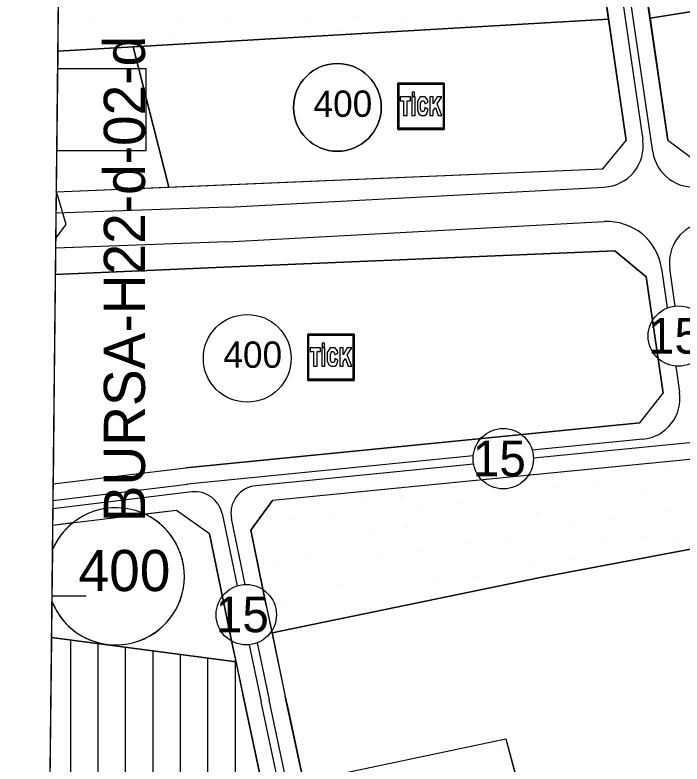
# Model space of a CAD drawing. Extents: x 419109 to 421295, y 4452223 to 4457798.
# Drawn here: x 419108.7 to 419351.7, y 4453438.7 to 4453711.7 of the extents above; entities that cross this region are included whole.
import ezdxf

# ---------------------------------------------------------------- set-up
doc = ezdxf.new("R2010")
doc.units = 0
for name, color, linetype in [('ADA', 7, 'Continuous'), ('ADAKENARI', 7, 'Continuous'), ('Default', 7, 'Continuous'), ('KALDIRIM', 7, 'Continuous'), ('KD_DAIRE', 7, 'Continuous'), ('KD_YGEN', 7, 'Continuous'), ('LJ_SEMBOL', 7, 'Continuous'), ('PAFTALAMA', 7, 'Continuous'), ('PL_AYA_PARK_DINLENME', 7, 'Continuous'), ('PL_K_BHA', 7, 'Continuous'), ('PL_KON_MEV_350', 7, 'Continuous'), ('PL_KON_MEV_400', 7, 'Continuous'), ('PL_TİCK', 7, 'Continuous'), ('riskli alan', 7, 'Continuous'), ('SM_TAKS', 7, 'Continuous'), ('SN_3_DERECE_KAYNAK_KORUMA', 7, 'Continuous'), ('TR_ORTAYOGUNKONUT', 7, 'Continuous'), ('TR_PARKALANI', 7, 'Continuous'), ('TR_TİCK', 7, 'Continuous'), ('TR_YONETIMMERK', 7, 'Continuous'), ('TR_YUKSEKYOGUNKONUT', 7, 'Continuous')]:
    doc.layers.add(name, color=color, linetype=linetype)

# ---------------------------------------------------------------- blocks, each defined once
blk = doc.blocks.new('POINT_DISPLAY')
at = {"layer": 'Default'}
blk.add_line((0, 0), (0, 0), dxfattribs=at)

msp = doc.modelspace()

# ---------------------------------------------------------------- linework, layer by layer
at = {"layer": 'ADA'}
for p, q in [((419213.79, 4453432.36), (419287.54, 4453447.95)), ((419287.54, 4453447.95), (419292.57, 4453429.1))]:
    msp.add_line(p, q, dxfattribs=at)
at = {"layer": 'ADAKENARI'}
for p, q in [((419346.53, 4453666.02), (419326.41, 4453804.15)), ((419320.84, 4453738.35), (419326.38, 4453700.33)), ((419340.05, 4453710.55), (419510.82, 4453737.67)), ((419124.27, 4453698.53), (419324.95, 4453710.1)), ((419164.71, 4453648.91), (419151.81, 4453700.11)), ((419326.38, 4453700.33), (419331.39, 4453665.93)), ((419346.53, 4453666.02), (419357.85, 4453657.69)), ((419322.84, 4453655.61), (419331.39, 4453665.93)), ((419123.72, 4453647.17), (419322.84, 4453655.61)), ((419184.84, 4453619.74), (419327.19, 4453625.77)), ((419327.19, 4453625.77), (419338.62, 4453616.3)), ((419123.4, 4453617.13), (419184.84, 4453619.74)), ((419338.62, 4453616.3), (419344.8, 4453573.88)), ((419336.29, 4453563), (419344.8, 4453573.88)), ((419336.29, 4453563), (419170.94, 4453546.68)), ((419398.25, 4453554.05), (419202.53, 4453534.72)), ((419122.58, 4453540.83), (419170.94, 4453546.68)), ((419194.6, 4453523.95), (419202.53, 4453534.72)), ((419167.61, 4453531.16), (419122.42, 4453525.7)), ((419179.57, 4453522.57), (419167.61, 4453531.16)), ((419179.57, 4453522.57), (419187.87, 4453482.51)), ((419200.28, 4453496.52), (419194.6, 4453523.95)), ((419368.97, 4453519.65), (419300, 4453506.67)), ((419300, 4453506.67), (419202.37, 4453486.53)), ((419200.28, 4453496.52), (419207.2, 4453463.35)), ((419189.24, 4453475.94), (419121.99, 4453484.87)), ((419187.87, 4453482.51), (419192.53, 4453460.23)), ((419213.79, 4453432.36), (419207.2, 4453463.35)), ((419192.53, 4453460.23), (419192.9, 4453458.48)), ((419192.9, 4453458.48), (419222.36, 4453319.91)), ((419213.79, 4453432.36), (419208.33, 4453458.06))]:
    msp.add_line(p, q, dxfattribs=at)
at = {"layer": 'KALDIRIM'}
for p, q in [((419327.06, 4453737.24), (419332.31, 4453701.2)), ((419341.08, 4453661.8), (419330.03, 4453737.67)), ((419332.31, 4453701.2), (419337.42, 4453666.12)), ((419186.22, 4453641.66), (419323.38, 4453648.97)), ((419186.22, 4453641.66), (419123.64, 4453639.49)), ((419185.86, 4453629.01), (419323.39, 4453636.38)), ((419185.86, 4453629.01), (419123.5, 4453626.66)), ((419344.25, 4453619.29), (419346.34, 4453604.9)), ((419349.27, 4453605.62), (419347.28, 4453619.25)), ((419349.43, 4453583.71), (419350.82, 4453574.18)), ((419397.67, 4453560.02), (419297.6, 4453550.14)), ((419337.45, 4453557.09), (419297.15, 4453553.11)), ((419275.64, 4453550.98), (419171.53, 4453540.7)), ((419275.78, 4453547.98), (419196.41, 4453540.15)), ((419122.52, 4453534.77), (419171.66, 4453540.72)), ((419173.17, 4453537.88), (419122.49, 4453531.75)), ((419184.16, 4453529.98), (419189.62, 4453503.63)), ((419192.58, 4453504.15), (419187.6, 4453528.17)), ((419194.06, 4453482.21), (419198.4, 4453461.46)), ((419196.99, 4453482.91), (419201.33, 4453462.12)), ((419228.23, 4453321.16), (419198.4, 4453461.46)), ((419209.15, 4453425.32), (419201.33, 4453462.11))]:
    msp.add_line(p, q, dxfattribs=at)
for centre, radius, start, end in [((419322.58, 4453663.95), 15, 273.0522, 8.289), ((419355.93, 4453663.97), 15, 188.289, 279.0241), ((419324.46, 4453616.41), 20, 8.289, 93.0655), ((419362.13, 4453621.41), 15, 99.0241, 188.289), ((419335.98, 4453572.01), 15, 275.6387, 8.289), ((419174.37, 4453527.95), 10, 11.7023, 96.8988), ((419197.39, 4453530.2), 10, 95.6387, 191.7023)]:
    msp.add_arc(centre, radius, start, end, dxfattribs=at)
at = {"layer": 'KD_DAIRE'}
for centre in [(419350.38, 4453594.67), (419286.6, 4453550), (419192.98, 4453493.15)]:
    msp.add_circle(centre, 11, dxfattribs=at)
at = {"layer": 'LJ_SEMBOL'}
for points in [[(419124.2, 4453692.13), (419156.43, 4453692.13), (419156.43, 4453662.13), (419123.88, 4453662.13)], [(419124.2, 4453692.13), (419156.43, 4453692.13)], [(419248.19, 4453686.83), (419264.65, 4453686.41), (419264.65, 4453670.38), (419248.62, 4453670.38), (419248.62, 4453686.41), (419264.65, 4453686.41), (419248.19, 4453686.83), (419248.19, 4453669.96), (419265.07, 4453669.96), (419265.07, 4453686.83), (419248.19, 4453686.83)], [(419253.46, 4453683.52), (419253.46, 4453682.12), (419254.3, 4453682.12), (419254.3, 4453683.52), (419253.46, 4453683.52)], [(419249.07, 4453681.83), (419249.07, 4453680.43), (419250.25, 4453680.43), (419250.25, 4453675.08), (419251.6, 4453675.08), (419251.6, 4453680.43), (419252.79, 4453680.43), (419252.79, 4453681.83), (419249.07, 4453681.83)], [(419253.29, 4453681.83), (419253.29, 4453675.08), (419254.47, 4453675.08), (419254.47, 4453681.83), (419253.29, 4453681.83)], [(419258.02, 4453677.9), (419258.02, 4453677.33), (419257.68, 4453676.49), (419257.34, 4453676.49), (419256.84, 4453676.49), (419256.5, 4453677.33), (419256.5, 4453678.74), (419256.5, 4453679.58), (419256.67, 4453679.87), (419256.84, 4453680.43), (419257.34, 4453680.43), (419257.51, 4453680.43), (419257.85, 4453680.15), (419257.85, 4453679.87), (419258.02, 4453679.58), (419258.02, 4453679.3), (419259.2, 4453679.87), (419259.03, 4453680.71), (419258.19, 4453681.83), (419257.51, 4453681.83), (419256.33, 4453681.83), (419255.32, 4453680.15), (419255.32, 4453678.74), (419255.32, 4453677.05), (419255.82, 4453675.65), (419256.67, 4453675.08), (419257.51, 4453675.08), (419258.02, 4453675.08), (419258.69, 4453675.65), (419259.03, 4453676.49), (419259.2, 4453677.33), (419258.02, 4453677.9)], [(419259.87, 4453681.83), (419259.87, 4453675.08), (419261.05, 4453675.08), (419261.05, 4453676.77), (419261.9, 4453677.9), (419262.91, 4453675.08), (419264.26, 4453675.08), (419262.57, 4453679.3), (419264.26, 4453681.83), (419262.57, 4453681.83), (419261.05, 4453679.3), (419261.05, 4453681.83), (419259.87, 4453681.83)], [(419215.36, 4453595.4), (419231.82, 4453594.98), (419231.82, 4453578.94), (419215.79, 4453578.94), (419215.79, 4453594.98), (419231.82, 4453594.98), (419215.36, 4453595.4), (419215.36, 4453578.52), (419232.24, 4453578.52), (419232.24, 4453595.4), (419215.36, 4453595.4)], [(419216.24, 4453590.4), (419216.24, 4453589), (419217.42, 4453589), (419217.42, 4453583.65), (419218.77, 4453583.65), (419218.77, 4453589), (419219.96, 4453589), (419219.96, 4453590.4), (419216.24, 4453590.4)], [(419220.46, 4453590.4), (419220.46, 4453583.65), (419221.64, 4453583.65), (419221.64, 4453590.4), (419220.46, 4453590.4)], [(419220.63, 4453592.09), (419220.63, 4453590.68), (419221.47, 4453590.68), (419221.47, 4453592.09), (419220.63, 4453592.09)], [(419225.19, 4453586.46), (419225.19, 4453585.9), (419224.85, 4453585.06), (419224.51, 4453585.06), (419224.01, 4453585.06), (419223.67, 4453585.9), (419223.67, 4453587.31), (419223.67, 4453588.15), (419223.84, 4453588.43), (419224.01, 4453589), (419224.51, 4453589), (419224.68, 4453589), (419225.02, 4453588.71), (419225.02, 4453588.43), (419225.19, 4453588.15), (419225.19, 4453587.87), (419226.37, 4453588.43), (419226.2, 4453589.28), (419225.36, 4453590.4), (419224.68, 4453590.4), (419223.5, 4453590.4), (419222.49, 4453588.71), (419222.49, 4453587.31), (419222.49, 4453585.62), (419222.99, 4453584.21), (419223.84, 4453583.65), (419224.68, 4453583.65), (419225.19, 4453583.65), (419225.86, 4453584.21), (419226.2, 4453585.06), (419226.37, 4453585.9), (419225.19, 4453586.46)], [(419227.04, 4453590.4), (419227.04, 4453583.65), (419228.22, 4453583.65), (419228.22, 4453585.34), (419229.07, 4453586.46), (419230.08, 4453583.65), (419231.43, 4453583.65), (419229.74, 4453587.87), (419231.43, 4453590.4), (419229.74, 4453590.4), (419228.22, 4453587.87), (419228.22, 4453590.4), (419227.04, 4453590.4)]]:
    msp.add_lwpolyline(points, dxfattribs=at)
at = {"layer": 'PAFTALAMA'}
for q in [(419122.15, 4453500), (419134.65, 4453500)]:
    msp.add_line((419122.15, 4453500), q, dxfattribs=at)
msp.add_lwpolyline([(419138.44, 4455021.89), (419108.72, 4452245.78), (421237.47, 4452223.29), (421266.41, 4454999.4)], dxfattribs=at)
at = {"layer": 'PL_AYA_PARK_DINLENME'}
msp.add_line((419124.5, 4453719.6), (419124.27, 4453698.53), dxfattribs=at)
for points in [[(419792.89, 4453770.88), (419792.87, 4453792.02), (419685.88, 4453779.84), (419662.1, 4453777.13), (419664.72, 4453798.1), (419670.71, 4453846.06), (419652.25, 4453846.31), (419634.56, 4453846.32), (419623.03, 4453782.84), (419506.35, 4453768.91), (419507.84, 4453758.46), (419367.01, 4453736.1), (419337.02, 4453731.34), (419340.05, 4453710.55), (419510.82, 4453737.67), (419509.89, 4453744.15), (419588.56, 4453753.54), (419592.02, 4453754.04), (419598.46, 4453754.96), (419660.06, 4453760.73), (419659.43, 4453755.69), (419792.89, 4453770.88)], [(419124.27, 4453698.53), (419151.81, 4453700.11), (419324.95, 4453710.1), (419321.86, 4453731.33), (419124.5, 4453719.6)], [(419391.61, 4453553.39), (419202.53, 4453534.72), (419194.6, 4453523.95), (419200.28, 4453496.52), (419202.37, 4453486.53), (419300, 4453506.67), (419368.97, 4453519.65), (419373.13, 4453497.59), (419398.11, 4453502.17), (419404.77, 4453503.86), (419391.61, 4453553.39)]]:
    msp.add_lwpolyline(points, dxfattribs=at)
msp.add_lwpolyline([(419292.57, 4453429.1), (419227.94, 4453413.89), (419216.12, 4453421.38), (419213.79, 4453432.36), (419287.54, 4453447.95)], close=True, dxfattribs=at)
at = {"layer": 'PL_K_BHA'}
msp.add_line((419124.27, 4453698.53), (419123.72, 4453647.17), dxfattribs=at)
msp.add_lwpolyline([(419123.72, 4453647.17), (419164.71, 4453648.91), (419151.81, 4453700.11), (419124.27, 4453698.53)], dxfattribs=at)
at = {"layer": 'PL_KON_MEV_350'}
msp.add_line((419121.99, 4453484.87), (419120.27, 4453325.06), dxfattribs=at)
for points in [[(419586.56, 4453553.65), (419583.72, 4453575.38), (419568.46, 4453573.98), (419500.57, 4453566.03), (419503.72, 4453529), (419507.15, 4453488.81), (419478.46, 4453483.94), (419464.32, 4453518.99), (419404.77, 4453503.86), (419398.11, 4453502.17), (419373.13, 4453497.59), (419368.97, 4453519.65), (419300, 4453506.67), (419202.37, 4453486.53), (419207.2, 4453463.35), (419208.33, 4453458.06), (419213.79, 4453432.36), (419287.54, 4453447.95), (419292.57, 4453429.1), (419300.56, 4453430.99)], [(419222.36, 4453319.91), (419192.9, 4453458.48), (419192.53, 4453460.23), (419189.24, 4453475.94), (419121.99, 4453484.87)]]:
    msp.add_lwpolyline(points, dxfattribs=at)
at = {"layer": 'PL_KON_MEV_400'}
msp.add_line((419122.42, 4453525.7), (419121.99, 4453484.87), dxfattribs=at)
msp.add_lwpolyline([(419121.99, 4453484.87), (419189.24, 4453475.94), (419187.87, 4453482.51), (419179.57, 4453522.57), (419167.61, 4453531.16), (419122.42, 4453525.7)], dxfattribs=at)
at = {"layer": 'PL_TİCK'}
msp.add_line((419123.4, 4453617.13), (419122.58, 4453540.83), dxfattribs=at)
for points in [[(419340.05, 4453710.55), (419346.53, 4453666.02), (419357.85, 4453657.69), (419512.04, 4453682.18), (419518.63, 4453683.04), (419510.82, 4453737.67), (419340.05, 4453710.55)], [(419164.71, 4453648.91), (419322.84, 4453655.61), (419331.39, 4453665.93), (419326.38, 4453700.33), (419324.95, 4453710.1), (419151.81, 4453700.11), (419164.71, 4453648.91)], [(419122.58, 4453540.83), (419170.94, 4453546.68), (419336.29, 4453563), (419344.8, 4453573.88), (419338.62, 4453616.3), (419327.19, 4453625.77), (419184.84, 4453619.74), (419123.4, 4453617.13)]]:
    msp.add_lwpolyline(points, dxfattribs=at)
at = {"layer": 'riskli alan'}
for p, q in [((419124.39, 4453645.25), (419123.73, 4453647.43)), ((419127.42, 4453635.28), (419124.39, 4453645.25)), ((419123.54, 4453630.39), (419127.42, 4453635.28))]:
    msp.add_line(p, q, dxfattribs=at)
at = {"layer": 'SM_TAKS'}
msp.add_line((419122.33, 4453516.66), (419122.13, 4453498.12), dxfattribs=at)
for centre in [(419226.16, 4453678), (419193.33, 4453586.56)]:
    msp.add_circle(centre, 15.99, dxfattribs=at)
msp.add_arc((419145.44, 4453507.14), 25, 201.145, 157.6282, dxfattribs=at)
at = {"layer": 'SN_3_DERECE_KAYNAK_KORUMA'}
msp.add_lwpolyline([(419126.5, 4453906.07), (419108.72, 4452245.78), (420357.81, 4452232.59)], dxfattribs=at)
at = {"layer": 'TR_ORTAYOGUNKONUT'}
for p, q in [((419129.03, 4453432.66), (419129.03, 4453483.94)), ((419139.03, 4453422.57), (419139.03, 4453482.61)), ((419149.03, 4453272.56), (419149.03, 4453481.28)), ((419159.03, 4453272.12), (419159.03, 4453479.95)), ((419169.03, 4453271.68), (419169.03, 4453478.63)), ((419179.03, 4453271.24), (419179.03, 4453477.3)), ((419189.03, 4453270.8), (419189.03, 4453476.96))]:
    msp.add_line(p, q, dxfattribs=at)
msp.add_lwpolyline([(419586.56, 4453553.65), (419583.72, 4453575.38), (419568.46, 4453573.98), (419500.57, 4453566.03), (419503.72, 4453529), (419507.15, 4453488.81), (419478.46, 4453483.94), (419464.32, 4453518.99), (419404.77, 4453503.86), (419398.11, 4453502.17), (419373.13, 4453497.59), (419368.97, 4453519.65), (419300, 4453506.67), (419202.37, 4453486.53), (419207.2, 4453463.35), (419208.33, 4453458.06), (419213.79, 4453432.36), (419287.54, 4453447.95), (419292.57, 4453429.1), (419300.56, 4453430.99)], dxfattribs=at)
at = {"layer": 'TR_TİCK'}
msp.add_line((419123.4, 4453617.13), (419122.58, 4453540.83), dxfattribs=at)
for points in [[(419510.82, 4453737.67), (419340.05, 4453710.55), (419346.53, 4453666.02), (419357.85, 4453657.69), (419512.04, 4453682.18), (419518.63, 4453683.04), (419510.82, 4453737.67)], [(419151.81, 4453700.11), (419164.71, 4453648.91), (419322.84, 4453655.61), (419331.39, 4453665.93), (419326.38, 4453700.33), (419324.95, 4453710.1), (419151.81, 4453700.11)], [(419248.19, 4453686.83), (419265.07, 4453686.83), (419265.07, 4453669.96), (419248.19, 4453669.96), (419248.19, 4453686.83)], [(419122.58, 4453540.83), (419170.94, 4453546.68), (419336.29, 4453563), (419344.8, 4453573.88), (419338.62, 4453616.3), (419327.19, 4453625.77), (419184.84, 4453619.74), (419123.4, 4453617.13)], [(419215.36, 4453595.4), (419232.24, 4453595.4), (419232.24, 4453578.52), (419215.36, 4453578.52), (419215.36, 4453595.4)]]:
    msp.add_lwpolyline(points, dxfattribs=at)
msp.add_circle((419193.33, 4453586.56), 15.99, dxfattribs=at)
for start, end in [(0, 180), (180, 0)]:
    msp.add_arc((419226.16, 4453678), 15.99, start, end, dxfattribs=at)
at = {"layer": 'TR_YUKSEKYOGUNKONUT'}
for p, q in [((419122.42, 4453525.7), (419122.33, 4453516.66)), ((419129.72, 4453526.58), (419122.42, 4453525.7)), ((419122.13, 4453498.12), (419121.99, 4453484.87))]:
    msp.add_line(p, q, dxfattribs=at)
msp.add_lwpolyline([(419121.99, 4453484.87), (419189.24, 4453475.94), (419187.87, 4453482.51), (419179.57, 4453522.57), (419167.61, 4453531.16), (419156.08, 4453529.77)], dxfattribs=at)
for start, end in [(201.145, 64.8296), (128.9679, 157.6282)]:
    msp.add_arc((419145.44, 4453507.14), 25, start, end, dxfattribs=at)

# ---------------------------------------------------------------- block references
at = {"layer": 'TR_PARKALANI', "xscale": 0.1, "yscale": 0.10000000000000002}
for p in [(419152.36, 4453710.49), (419170.08, 4453710.49), (419186.24, 4453710.49), (419214.12, 4453710.75), (419232.62, 4453711.27), (419249.04, 4453710.75), (419269.63, 4453710.75), (419138.03, 4453709.18), (419179.72, 4453706.06), (419198.75, 4453706.06), (419227.67, 4453706.06), (419147.67, 4453702.93), (419167.21, 4453702.93), (419346.59, 4453547.02), (419320.24, 4453541.33), (419306.17, 4453539.83), (419338.5, 4453538.04), (419249.28, 4453536.24), (419235.21, 4453534.74), (419257.36, 4453532.65), (419271.44, 4453534.14), (419224.43, 4453529.65), (419298.68, 4453530.25), (419345.99, 4453531.15), (419210.36, 4453528.16), (419284.61, 4453528.75), (419326.23, 4453527.86), (419251.68, 4453524.86), (419312.16, 4453526.36), (419237.6, 4453523.37), (419274.13, 4453519.47), (419288.2, 4453520.97), (419324.43, 4453519.77), (419338.5, 4453521.27), (419348.08, 4453520.97), (419256.17, 4453516.18), (419216.64, 4453513.78), (419242.09, 4453514.68), (419310.96, 4453513.48), (419202.57, 4453512.29), (419296.89, 4453511.99), (419240.9, 4453505.7), (419262.45, 4453505.4), (419276.53, 4453506.9), (419226.82, 4453504.2), (419219.34, 4453497.92), (419205.27, 4453496.42), (419274.33, 4453444.87), (419284.17, 4453444.04)]:
    msp.add_blockref('POINT_DISPLAY', p, dxfattribs=at)
at = {"layer": 'TR_YONETIMMERK', "xscale": 0.1, "yscale": 0.10000000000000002}
msp.add_blockref('POINT_DISPLAY', (419146.89, 4453694.69), dxfattribs=at)

# ---------------------------------------------------------------- texts
at = {"layer": 'KD_YGEN'}
for p in [(419339.28, 4453588.28), (419275.5, 4453543.6), (419181.88, 4453486.76)]:
    msp.add_text('15', height=13, dxfattribs=at).set_placement(p)
at = {"layer": 'PAFTALAMA'}
msp.add_text('BURSA-H22-d-02-d', height=15, rotation=90, dxfattribs=at).set_placement((419156.08, 4453526.83))
at = {"layer": 'SM_TAKS'}
for height, p in [(9.593, (419217.47, 4453674.55)), (9.593, (419184.64, 4453583.11)), (15, (419131.86, 4453501.75))]:
    msp.add_text('400', height=height, dxfattribs=at).set_placement(p)

doc.saveas('drawing.dxf')
